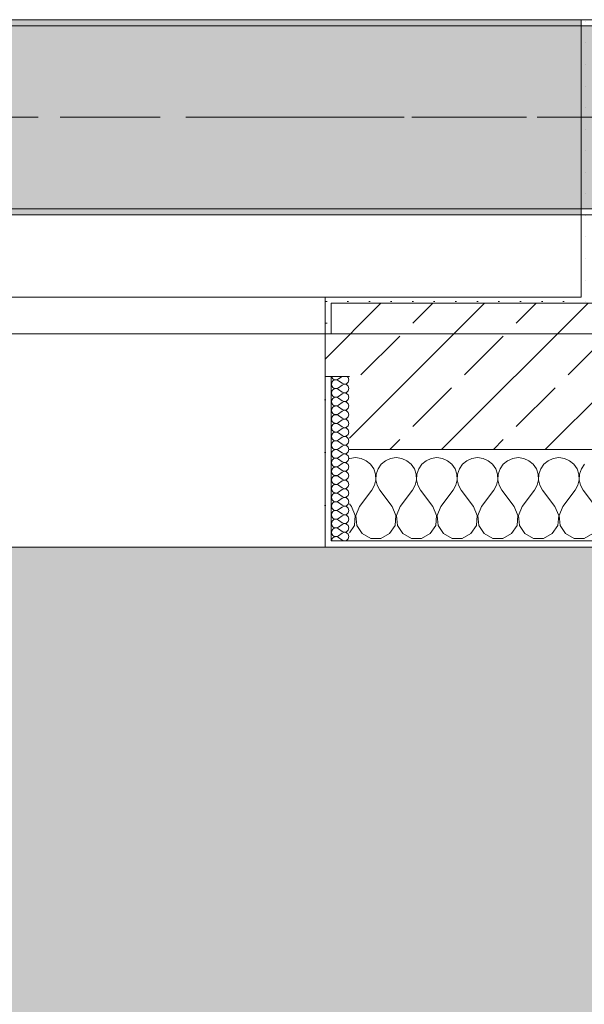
# Model space of a CAD drawing. Header units: metres. Extents: x -3.6 to 84.5, y -11 to 16.8.
# Tile 328 of 389: x 53.45 to 54.375, y -0.905 to 0.71. Entities that reach past the tile are written whole.
import ezdxf

# ---------------------------------------------------------------- set-up
doc = ezdxf.new("R2010")
doc.units = ezdxf.units.M
doc.header["$MEASUREMENT"] = 0
doc.linetypes.add('Achse', pattern=[0.2, 0.1, -0.05, 0, -0.05])
doc.linetypes.add('Strichlinie doppelt', pattern=[0.546806, 0.264583, -0.105833, 0.070556, -0.105833])
for name, color, linetype in [('302 - Elemente.Schraffur', 7, 'Continuous'), ('451 - Universal.Achsen Raster', 7, 'Continuous'), ('604 - Struktur.Wand Aussen', 7, 'Continuous'), ('607 - Struktur.Stütze', 7, 'Continuous'), ('608 - Struktur.Träger', 7, 'Continuous'), ('Neubau_653 - Abdeckung.TB Verkofferung', 7, 'Continuous')]:
    doc.layers.add(name, color=color, linetype=linetype)
pattern_1 = [(45, (0, 0), (-0.01767767, 0.01767767), [0, -0.025])]
pattern_2 = [(0, (0, 0), (0, 0.08660254), [0, -0.05]), (0, (0.025, 0.0433), (0, 0.08660254), [0, -0.05])]
pattern_3 = [(45, (0, 0), (-0.08485281, 0.08485281), []), (45, (-0.04243, 0.04243), (-0.08485281, 0.08485281), [0.09, -0.03])]

# ---------------------------------------------------------------- blocks, each defined once
blk = doc.blocks.new('*X102')
at = {"layer": '604 - Struktur.Wand Aussen', "color": 7, "linetype": 'Continuous', "lineweight": 5}
for p, q in [((53.9909, -0.0096), (53.99, -0.01)), ((54, -0.0083), (53.9909, -0.0096)), ((54.0091, -0.0096), (54, -0.0083)), ((54.0175, -0.0133), (54.0091, -0.0096)), ((54.0246, -0.0192), (54.0175, -0.0133)), ((54.0491, -0.0133), (54.0421, -0.0192)), ((54.0576, -0.0096), (54.0491, -0.0133)), ((54.0667, -0.0083), (54.0576, -0.0096)), ((54.0758, -0.0096), (54.0667, -0.0083)), ((54.0842, -0.0133), (54.0758, -0.0096)), ((54.0913, -0.0192), (54.0842, -0.0133)), ((54.1158, -0.0133), (54.1087, -0.0192)), ((54.1242, -0.0096), (54.1158, -0.0133)), ((54.1333, -0.0083), (54.1242, -0.0096)), ((54.1424, -0.0096), (54.1333, -0.0083)), ((54.1509, -0.0133), (54.1424, -0.0096)), ((54.1579, -0.0192), (54.1509, -0.0133)), ((54.1825, -0.0133), (54.1754, -0.0192)), ((54.1909, -0.0096), (54.1825, -0.0133)), ((54.2, -0.0083), (54.1909, -0.0096)), ((54.2091, -0.0096), (54.2, -0.0083)), ((54.2175, -0.0133), (54.2091, -0.0096)), ((54.2246, -0.0192), (54.2175, -0.0133)), ((54.2491, -0.0133), (54.2421, -0.0192)), ((54.2576, -0.0096), (54.2491, -0.0133)), ((54.2667, -0.0083), (54.2576, -0.0096)), ((54.2758, -0.0096), (54.2667, -0.0083)), ((54.2842, -0.0133), (54.2758, -0.0096)), ((54.2913, -0.0192), (54.2842, -0.0133)), ((54.3158, -0.0133), (54.3087, -0.0192)), ((54.3242, -0.0096), (54.3158, -0.0133)), ((54.3333, -0.0083), (54.3242, -0.0096)), ((54.3424, -0.0096), (54.3333, -0.0083)), ((54.3509, -0.0133), (54.3424, -0.0096)), ((54.3579, -0.0192), (54.3509, -0.0133)), ((54.0298, -0.0268), (54.0246, -0.0192)), ((54.0328, -0.0355), (54.0298, -0.0268)), ((54.0369, -0.0268), (54.0339, -0.0355)), ((54.0421, -0.0192), (54.0369, -0.0268)), ((54.0965, -0.0268), (54.0913, -0.0192)), ((54.0994, -0.0355), (54.0965, -0.0268)), ((54.1035, -0.0268), (54.1006, -0.0355)), ((54.1087, -0.0192), (54.1035, -0.0268)), ((54.1631, -0.0268), (54.1579, -0.0192)), ((54.1661, -0.0355), (54.1631, -0.0268)), ((54.1702, -0.0268), (54.1672, -0.0355)), ((54.1754, -0.0192), (54.1702, -0.0268)), ((54.2298, -0.0268), (54.2246, -0.0192)), ((54.2328, -0.0355), (54.2298, -0.0268)), ((54.2369, -0.0268), (54.2339, -0.0355)), ((54.2421, -0.0192), (54.2369, -0.0268)), ((54.2965, -0.0268), (54.2913, -0.0192)), ((54.2994, -0.0355), (54.2965, -0.0268)), ((54.3035, -0.0268), (54.3006, -0.0355)), ((54.3087, -0.0192), (54.3035, -0.0268)), ((54.3631, -0.0268), (54.3579, -0.0192)), ((54.3661, -0.0355), (54.3631, -0.0268)), ((54.3702, -0.0268), (54.3672, -0.0355)), ((54.3754, -0.0192), (54.3702, -0.0268)), ((54.0311, -0.0536), (54.0332, -0.0447)), ((54.0332, -0.0447), (54.0328, -0.0355)), ((54.0339, -0.0355), (54.0335, -0.0447)), ((54.0335, -0.0447), (54.0355, -0.0536)), ((54.0978, -0.0536), (54.0999, -0.0447)), ((54.0999, -0.0447), (54.0994, -0.0355)), ((54.1006, -0.0355), (54.1001, -0.0447)), ((54.1001, -0.0447), (54.1022, -0.0536)), ((54.1645, -0.0536), (54.1665, -0.0447)), ((54.1665, -0.0447), (54.1661, -0.0355)), ((54.1672, -0.0355), (54.1668, -0.0447)), ((54.1668, -0.0447), (54.1689, -0.0536)), ((54.2311, -0.0536), (54.2332, -0.0447)), ((54.2332, -0.0447), (54.2328, -0.0355)), ((54.2339, -0.0355), (54.2335, -0.0447)), ((54.2335, -0.0447), (54.2355, -0.0536)), ((54.2978, -0.0536), (54.2999, -0.0447)), ((54.2999, -0.0447), (54.2994, -0.0355)), ((54.3006, -0.0355), (54.3001, -0.0447)), ((54.3001, -0.0447), (54.3022, -0.0536)), ((54.3645, -0.0536), (54.3665, -0.0447)), ((54.3665, -0.0447), (54.3661, -0.0355)), ((54.3672, -0.0355), (54.3668, -0.0447)), ((54.3668, -0.0447), (54.3689, -0.0536)), ((54.0067, -0.0883), (54.0267, -0.0617)), ((54.0267, -0.0617), (54.0311, -0.0536)), ((54.0355, -0.0536), (54.04, -0.0617)), ((54.06, -0.0883), (54.04, -0.0617)), ((54.0733, -0.0883), (54.0933, -0.0617)), ((54.0933, -0.0617), (54.0978, -0.0536)), ((54.1022, -0.0536), (54.1067, -0.0617)), ((54.1267, -0.0883), (54.1067, -0.0617)), ((54.14, -0.0883), (54.16, -0.0617)), ((54.16, -0.0617), (54.1645, -0.0536)), ((54.1689, -0.0536), (54.1733, -0.0617)), ((54.1933, -0.0883), (54.1733, -0.0617)), ((54.2067, -0.0883), (54.2267, -0.0617)), ((54.2267, -0.0617), (54.2311, -0.0536)), ((54.2355, -0.0536), (54.24, -0.0617)), ((54.26, -0.0883), (54.24, -0.0617)), ((54.2733, -0.0883), (54.2933, -0.0617)), ((54.2933, -0.0617), (54.2978, -0.0536)), ((54.3022, -0.0536), (54.3067, -0.0617)), ((54.3267, -0.0883), (54.3067, -0.0617)), ((54.34, -0.0883), (54.36, -0.0617)), ((54.36, -0.0617), (54.3645, -0.0536)), ((54.3689, -0.0536), (54.3733, -0.0617)), ((54.3933, -0.0883), (54.3733, -0.0617)), ((53.9933, -0.0883), (53.99, -0.0839)), ((53.9996, -0.1033), (53.9933, -0.0883)), ((54.0067, -0.0883), (54.0004, -0.1033)), ((54.0663, -0.1033), (54.06, -0.0883)), ((54.0733, -0.0883), (54.067, -0.1033)), ((54.133, -0.1033), (54.1267, -0.0883)), ((54.14, -0.0883), (54.1337, -0.1033)), ((54.1996, -0.1033), (54.1933, -0.0883)), ((54.2067, -0.0883), (54.2004, -0.1033)), ((54.2663, -0.1033), (54.26, -0.0883)), ((54.2733, -0.0883), (54.267, -0.1033)), ((54.333, -0.1033), (54.3267, -0.0883)), ((54.34, -0.0883), (54.3337, -0.1033)), ((53.9981, -0.1195), (53.9996, -0.1033)), ((54.0004, -0.1033), (54.0019, -0.1195)), ((54.0648, -0.1195), (54.0663, -0.1033)), ((54.067, -0.1033), (54.0686, -0.1195)), ((54.1314, -0.1195), (54.133, -0.1033)), ((54.1337, -0.1033), (54.1352, -0.1195)), ((54.1981, -0.1195), (54.1996, -0.1033)), ((54.2004, -0.1033), (54.2019, -0.1195)), ((54.2648, -0.1195), (54.2663, -0.1033)), ((54.267, -0.1033), (54.2686, -0.1195)), ((54.3314, -0.1195), (54.333, -0.1033)), ((54.3337, -0.1033), (54.3352, -0.1195)), ((53.99, -0.1316), (53.9981, -0.1195)), ((54.0019, -0.1195), (54.0109, -0.133)), ((54.0558, -0.133), (54.0648, -0.1195)), ((54.0686, -0.1195), (54.0776, -0.133)), ((54.1224, -0.133), (54.1314, -0.1195)), ((54.1352, -0.1195), (54.1442, -0.133)), ((54.1891, -0.133), (54.1981, -0.1195)), ((54.2019, -0.1195), (54.2109, -0.133)), ((54.2558, -0.133), (54.2648, -0.1195)), ((54.2686, -0.1195), (54.2776, -0.133)), ((54.3224, -0.133), (54.3314, -0.1195)), ((54.3352, -0.1195), (54.3442, -0.133)), ((54.0109, -0.133), (54.0252, -0.1407)), ((54.0252, -0.1407), (54.0415, -0.1407)), ((54.0415, -0.1407), (54.0558, -0.133)), ((54.0776, -0.133), (54.0919, -0.1407)), ((54.0919, -0.1407), (54.1081, -0.1407)), ((54.1081, -0.1407), (54.1224, -0.133)), ((54.1442, -0.133), (54.1585, -0.1407)), ((54.1585, -0.1407), (54.1748, -0.1407)), ((54.1748, -0.1407), (54.1891, -0.133)), ((54.2109, -0.133), (54.2252, -0.1407)), ((54.2252, -0.1407), (54.2415, -0.1407)), ((54.2415, -0.1407), (54.2558, -0.133)), ((54.2776, -0.133), (54.2919, -0.1407)), ((54.2919, -0.1407), (54.3081, -0.1407)), ((54.3081, -0.1407), (54.3224, -0.133)), ((54.3442, -0.133), (54.3585, -0.1407)), ((54.3585, -0.1407), (54.3748, -0.1407)), ((54.3748, -0.1407), (54.3891, -0.133))]:
    blk.add_line(p, q, dxfattribs=at)
blk = doc.blocks.new('*X135')
at = {"layer": '604 - Struktur.Wand Aussen', "color": 7, "linetype": 'Continuous', "lineweight": 5}
for p, q in [((53.961, 0.1141), (53.9607, 0.1121)), ((53.9609, 0.125), (53.961, 0.1245)), ((53.961, 0.1245), (53.9618, 0.1227)), ((53.9618, 0.1159), (53.961, 0.1141)), ((53.9618, 0.1227), (53.963, 0.1212)), ((53.963, 0.1174), (53.9618, 0.1159)), ((53.963, 0.1212), (53.9647, 0.12)), ((53.9647, 0.1185), (53.963, 0.1174)), ((53.9647, 0.12), (53.9665, 0.1194)), ((53.9665, 0.1192), (53.9647, 0.1185)), ((53.9665, 0.1194), (53.9685, 0.1193)), ((53.9685, 0.1193), (53.9665, 0.1192)), ((53.9685, 0.1193), (53.9704, 0.1198)), ((53.9704, 0.1188), (53.9685, 0.1193)), ((53.9704, 0.1198), (53.9721, 0.1207)), ((53.9721, 0.1179), (53.9704, 0.1188)), ((53.9779, 0.125), (53.9721, 0.1207)), ((53.9779, 0.1136), (53.9721, 0.1179)), ((53.9779, 0.1136), (53.9815, 0.1122)), ((53.9853, 0.1129), (53.9882, 0.1155)), ((53.9882, 0.123), (53.9861, 0.125)), ((53.9893, 0.1193), (53.9882, 0.123)), ((53.9882, 0.1155), (53.9893, 0.1193)), ((53.9607, 0.1121), (53.961, 0.1102)), ((53.961, 0.0998), (53.9607, 0.0979)), ((53.9607, 0.0979), (53.961, 0.0959)), ((53.961, 0.1102), (53.9618, 0.1084)), ((53.9618, 0.1016), (53.961, 0.0998)), ((53.9618, 0.1084), (53.963, 0.1069)), ((53.963, 0.1031), (53.9618, 0.1016)), ((53.963, 0.1069), (53.9647, 0.1058)), ((53.9647, 0.1042), (53.963, 0.1031)), ((53.9647, 0.1058), (53.9665, 0.1051)), ((53.9665, 0.1049), (53.9647, 0.1042)), ((53.9665, 0.1051), (53.9685, 0.105)), ((53.9685, 0.105), (53.9665, 0.1049)), ((53.9685, 0.105), (53.9704, 0.1055)), ((53.9704, 0.1045), (53.9685, 0.105)), ((53.9704, 0.1055), (53.9721, 0.1064)), ((53.9721, 0.1036), (53.9704, 0.1045)), ((53.9779, 0.1107), (53.9721, 0.1064)), ((53.9779, 0.0993), (53.9721, 0.1036)), ((53.9815, 0.1121), (53.9779, 0.1107)), ((53.9779, 0.0993), (53.9815, 0.0979)), ((53.9815, 0.0978), (53.9779, 0.0964)), ((53.9815, 0.1122), (53.9853, 0.1129)), ((53.9853, 0.1114), (53.9815, 0.1121)), ((53.9815, 0.0979), (53.9853, 0.0986)), ((53.9853, 0.0971), (53.9815, 0.0978)), ((53.9882, 0.1088), (53.9853, 0.1114)), ((53.9853, 0.0986), (53.9882, 0.1012)), ((53.9882, 0.0945), (53.9853, 0.0971)), ((53.9893, 0.105), (53.9882, 0.1088)), ((53.9882, 0.1012), (53.9893, 0.105)), ((53.961, 0.0855), (53.9607, 0.0836)), ((53.9607, 0.0836), (53.961, 0.0816)), ((53.961, 0.0959), (53.9618, 0.0941)), ((53.9618, 0.0873), (53.961, 0.0855)), ((53.961, 0.0816), (53.9618, 0.0798)), ((53.9618, 0.0941), (53.963, 0.0926)), ((53.963, 0.0888), (53.9618, 0.0873)), ((53.963, 0.0926), (53.9647, 0.0915)), ((53.9647, 0.09), (53.963, 0.0888)), ((53.9647, 0.0915), (53.9665, 0.0908)), ((53.9665, 0.0906), (53.9647, 0.09)), ((53.9665, 0.0908), (53.9685, 0.0907)), ((53.9685, 0.0907), (53.9665, 0.0906)), ((53.9685, 0.0907), (53.9704, 0.0912)), ((53.9704, 0.0902), (53.9685, 0.0907)), ((53.9704, 0.0912), (53.9721, 0.0921)), ((53.9721, 0.0893), (53.9704, 0.0902)), ((53.9779, 0.0964), (53.9721, 0.0921)), ((53.9779, 0.085), (53.9721, 0.0893)), ((53.9779, 0.0821), (53.9721, 0.0779)), ((53.9779, 0.085), (53.9815, 0.0836)), ((53.9815, 0.0835), (53.9779, 0.0821)), ((53.9815, 0.0836), (53.9853, 0.0843)), ((53.9853, 0.0828), (53.9815, 0.0835)), ((53.9853, 0.0843), (53.9882, 0.087)), ((53.9882, 0.0802), (53.9853, 0.0828)), ((53.9893, 0.0907), (53.9882, 0.0945)), ((53.9882, 0.087), (53.9893, 0.0907)), ((53.961, 0.0712), (53.9607, 0.0693)), ((53.9607, 0.0693), (53.961, 0.0673)), ((53.9618, 0.073), (53.961, 0.0712)), ((53.961, 0.0673), (53.9618, 0.0655)), ((53.9618, 0.0798), (53.963, 0.0783)), ((53.963, 0.0746), (53.9618, 0.073)), ((53.9618, 0.0655), (53.963, 0.064)), ((53.963, 0.0783), (53.9647, 0.0772)), ((53.9647, 0.0757), (53.963, 0.0746)), ((53.9647, 0.0772), (53.9665, 0.0766)), ((53.9665, 0.0763), (53.9647, 0.0757)), ((53.9665, 0.0766), (53.9685, 0.0765)), ((53.9685, 0.0764), (53.9665, 0.0763)), ((53.9685, 0.0765), (53.9704, 0.0769)), ((53.9704, 0.076), (53.9685, 0.0764)), ((53.9704, 0.0769), (53.9721, 0.0779)), ((53.9721, 0.075), (53.9704, 0.076)), ((53.9779, 0.0707), (53.9721, 0.075)), ((53.9779, 0.0679), (53.9721, 0.0636)), ((53.9779, 0.0707), (53.9815, 0.0693)), ((53.9815, 0.0693), (53.9779, 0.0679)), ((53.9815, 0.0693), (53.9853, 0.07)), ((53.9853, 0.0685), (53.9815, 0.0693)), ((53.9853, 0.07), (53.9882, 0.0727)), ((53.9882, 0.0659), (53.9853, 0.0685)), ((53.9893, 0.0764), (53.9882, 0.0802)), ((53.9882, 0.0727), (53.9893, 0.0764)), ((53.9893, 0.0621), (53.9882, 0.0659)), ((53.961, 0.057), (53.9607, 0.055)), ((53.9607, 0.055), (53.961, 0.053)), ((53.9618, 0.0588), (53.961, 0.057)), ((53.961, 0.053), (53.9618, 0.0512)), ((53.963, 0.0603), (53.9618, 0.0588)), ((53.9618, 0.0512), (53.963, 0.0497)), ((53.963, 0.064), (53.9647, 0.0629)), ((53.9647, 0.0614), (53.963, 0.0603)), ((53.963, 0.0497), (53.9647, 0.0486)), ((53.9647, 0.0629), (53.9665, 0.0623)), ((53.9665, 0.062), (53.9647, 0.0614)), ((53.9647, 0.0486), (53.9665, 0.048)), ((53.9665, 0.0623), (53.9685, 0.0622)), ((53.9685, 0.0621), (53.9665, 0.062)), ((53.9685, 0.0622), (53.9704, 0.0626)), ((53.9704, 0.0617), (53.9685, 0.0621)), ((53.9704, 0.0626), (53.9721, 0.0636)), ((53.9721, 0.0607), (53.9704, 0.0617)), ((53.9704, 0.0483), (53.9721, 0.0493)), ((53.9779, 0.0564), (53.9721, 0.0607)), ((53.9779, 0.0536), (53.9721, 0.0493)), ((53.9779, 0.0564), (53.9815, 0.055)), ((53.9815, 0.055), (53.9779, 0.0536)), ((53.9815, 0.055), (53.9853, 0.0558)), ((53.9853, 0.0542), (53.9815, 0.055)), ((53.9853, 0.0558), (53.9882, 0.0584)), ((53.9882, 0.0516), (53.9853, 0.0542)), ((53.9882, 0.0584), (53.9893, 0.0621)), ((53.9893, 0.0479), (53.9882, 0.0516)), ((53.961, 0.0427), (53.9607, 0.0407)), ((53.9607, 0.0407), (53.961, 0.0388)), ((53.9618, 0.0445), (53.961, 0.0427)), ((53.961, 0.0388), (53.9618, 0.037)), ((53.963, 0.046), (53.9618, 0.0445)), ((53.9618, 0.037), (53.963, 0.0354)), ((53.9647, 0.0471), (53.963, 0.046)), ((53.963, 0.0354), (53.9647, 0.0343)), ((53.9647, 0.0328), (53.963, 0.0317)), ((53.9665, 0.0477), (53.9647, 0.0471)), ((53.9647, 0.0343), (53.9665, 0.0337)), ((53.9665, 0.0334), (53.9647, 0.0328)), ((53.9665, 0.048), (53.9685, 0.0479)), ((53.9685, 0.0478), (53.9665, 0.0477)), ((53.9665, 0.0337), (53.9685, 0.0336)), ((53.9685, 0.0335), (53.9665, 0.0334)), ((53.9685, 0.0479), (53.9704, 0.0483)), ((53.9704, 0.0474), (53.9685, 0.0478)), ((53.9685, 0.0336), (53.9704, 0.034)), ((53.9704, 0.0331), (53.9685, 0.0335)), ((53.9721, 0.0464), (53.9704, 0.0474)), ((53.9704, 0.034), (53.9721, 0.035)), ((53.9721, 0.0321), (53.9704, 0.0331)), ((53.9779, 0.0421), (53.9721, 0.0464)), ((53.9779, 0.0393), (53.9721, 0.035)), ((53.9779, 0.0421), (53.9815, 0.0407)), ((53.9815, 0.0407), (53.9779, 0.0393)), ((53.9815, 0.0407), (53.9853, 0.0415)), ((53.9853, 0.04), (53.9815, 0.0407)), ((53.9853, 0.0415), (53.9882, 0.0441)), ((53.9882, 0.0373), (53.9853, 0.04)), ((53.9882, 0.0441), (53.9893, 0.0479)), ((53.9893, 0.0336), (53.9882, 0.0373)), ((53.9882, 0.0298), (53.9893, 0.0336)), ((53.961, 0.0284), (53.9607, 0.0264)), ((53.9607, 0.0264), (53.961, 0.0245)), ((53.9618, 0.0302), (53.961, 0.0284)), ((53.961, 0.0245), (53.9618, 0.0227)), ((53.963, 0.0317), (53.9618, 0.0302)), ((53.9618, 0.0227), (53.963, 0.0212)), ((53.963, 0.0174), (53.9618, 0.0159)), ((53.963, 0.0212), (53.9647, 0.02)), ((53.9647, 0.0185), (53.963, 0.0174)), ((53.9647, 0.02), (53.9665, 0.0194)), ((53.9665, 0.0192), (53.9647, 0.0185)), ((53.9665, 0.0194), (53.9685, 0.0193)), ((53.9685, 0.0193), (53.9665, 0.0192)), ((53.9685, 0.0193), (53.9704, 0.0198)), ((53.9704, 0.0188), (53.9685, 0.0193)), ((53.9704, 0.0198), (53.9721, 0.0207)), ((53.9721, 0.0179), (53.9704, 0.0188)), ((53.9779, 0.0279), (53.9721, 0.0321)), ((53.9779, 0.025), (53.9721, 0.0207)), ((53.9779, 0.0136), (53.9721, 0.0179)), ((53.9779, 0.0279), (53.9815, 0.0265)), ((53.9815, 0.0264), (53.9779, 0.025)), ((53.9815, 0.0265), (53.9853, 0.0272)), ((53.9853, 0.0257), (53.9815, 0.0264)), ((53.9853, 0.0272), (53.9882, 0.0298)), ((53.9882, 0.023), (53.9853, 0.0257)), ((53.9893, 0.0193), (53.9882, 0.023)), ((53.9882, 0.0155), (53.9893, 0.0193)), ((53.961, 0.0141), (53.9607, 0.0121)), ((53.9607, 0.0121), (53.961, 0.0102)), ((53.9618, 0.0159), (53.961, 0.0141)), ((53.961, 0.0102), (53.9618, 0.0084)), ((53.9618, 0.0016), (53.961, -0.0002)), ((53.9618, 0.0084), (53.963, 0.0069)), ((53.963, 0.0031), (53.9618, 0.0016)), ((53.963, 0.0069), (53.9647, 0.0058)), ((53.9647, 0.0042), (53.963, 0.0031)), ((53.9647, 0.0058), (53.9665, 0.0051)), ((53.9665, 0.0049), (53.9647, 0.0042)), ((53.9665, 0.0051), (53.9685, 0.005)), ((53.9685, 0.005), (53.9665, 0.0049)), ((53.9685, 0.005), (53.9704, 0.0055)), ((53.9704, 0.0045), (53.9685, 0.005)), ((53.9704, 0.0055), (53.9721, 0.0064)), ((53.9721, 0.0036), (53.9704, 0.0045)), ((53.9779, 0.0107), (53.9721, 0.0064)), ((53.9779, -0.0007), (53.9721, 0.0036)), ((53.9779, 0.0136), (53.9815, 0.0122)), ((53.9815, 0.0121), (53.9779, 0.0107)), ((53.9815, 0.0122), (53.9853, 0.0129)), ((53.9853, 0.0114), (53.9815, 0.0121)), ((53.9853, 0.0129), (53.9882, 0.0155)), ((53.9882, 0.0088), (53.9853, 0.0114)), ((53.9853, -0.0014), (53.9882, 0.0012)), ((53.9893, 0.005), (53.9882, 0.0088)), ((53.9882, 0.0012), (53.9893, 0.005)), ((53.961, -0.0002), (53.9607, -0.0021)), ((53.9607, -0.0021), (53.961, -0.0041)), ((53.961, -0.0145), (53.9607, -0.0164)), ((53.961, -0.0041), (53.9618, -0.0059)), ((53.9618, -0.0127), (53.961, -0.0145)), ((53.9618, -0.0059), (53.963, -0.0074)), ((53.963, -0.0112), (53.9618, -0.0127)), ((53.963, -0.0074), (53.9647, -0.0085)), ((53.9647, -0.01), (53.963, -0.0112)), ((53.9647, -0.0085), (53.9665, -0.0092)), ((53.9665, -0.0094), (53.9647, -0.01)), ((53.9665, -0.0092), (53.9685, -0.0093)), ((53.9685, -0.0093), (53.9665, -0.0094)), ((53.9685, -0.0093), (53.9704, -0.0088)), ((53.9704, -0.0098), (53.9685, -0.0093)), ((53.9704, -0.0088), (53.9721, -0.0079)), ((53.9721, -0.0107), (53.9704, -0.0098)), ((53.9779, -0.0036), (53.9721, -0.0079)), ((53.9779, -0.015), (53.9721, -0.0107)), ((53.9779, -0.0007), (53.9815, -0.0021)), ((53.9815, -0.0022), (53.9779, -0.0036)), ((53.9779, -0.015), (53.9815, -0.0164)), ((53.9815, -0.0021), (53.9853, -0.0014)), ((53.9853, -0.0029), (53.9815, -0.0022)), ((53.9815, -0.0164), (53.9853, -0.0157)), ((53.9882, -0.0055), (53.9853, -0.0029)), ((53.9853, -0.0157), (53.9882, -0.013)), ((53.9893, -0.0093), (53.9882, -0.0055)), ((53.9882, -0.013), (53.9893, -0.0093)), ((53.9607, -0.0164), (53.961, -0.0184)), ((53.961, -0.0288), (53.9607, -0.0307)), ((53.9607, -0.0307), (53.961, -0.0327)), ((53.961, -0.0184), (53.9618, -0.0202)), ((53.9618, -0.027), (53.961, -0.0288)), ((53.9618, -0.0202), (53.963, -0.0217)), ((53.963, -0.0254), (53.9618, -0.027)), ((53.963, -0.0217), (53.9647, -0.0228)), ((53.9647, -0.0243), (53.963, -0.0254)), ((53.9647, -0.0228), (53.9665, -0.0234)), ((53.9665, -0.0237), (53.9647, -0.0243)), ((53.9665, -0.0234), (53.9685, -0.0235)), ((53.9685, -0.0236), (53.9665, -0.0237)), ((53.9685, -0.0235), (53.9704, -0.0231)), ((53.9704, -0.024), (53.9685, -0.0236)), ((53.9704, -0.0231), (53.9721, -0.0221)), ((53.9721, -0.025), (53.9704, -0.024)), ((53.9779, -0.0179), (53.9721, -0.0221)), ((53.9779, -0.0293), (53.9721, -0.025)), ((53.9779, -0.0321), (53.9721, -0.0364)), ((53.9815, -0.0165), (53.9779, -0.0179)), ((53.9779, -0.0293), (53.9815, -0.0307)), ((53.9815, -0.0307), (53.9779, -0.0321)), ((53.9853, -0.0172), (53.9815, -0.0165)), ((53.9815, -0.0307), (53.9853, -0.03)), ((53.9853, -0.0315), (53.9815, -0.0307)), ((53.9882, -0.0198), (53.9853, -0.0172)), ((53.9853, -0.03), (53.9882, -0.0273)), ((53.9882, -0.0341), (53.9853, -0.0315)), ((53.9893, -0.0236), (53.9882, -0.0198)), ((53.9882, -0.0273), (53.9893, -0.0236)), ((53.961, -0.043), (53.9607, -0.045)), ((53.9607, -0.045), (53.961, -0.047)), ((53.961, -0.0327), (53.9618, -0.0345)), ((53.9618, -0.0412), (53.961, -0.043)), ((53.961, -0.047), (53.9618, -0.0488)), ((53.9618, -0.0345), (53.963, -0.036)), ((53.963, -0.0397), (53.9618, -0.0412)), ((53.963, -0.036), (53.9647, -0.0371)), ((53.9647, -0.0386), (53.963, -0.0397)), ((53.9647, -0.0371), (53.9665, -0.0377)), ((53.9665, -0.038), (53.9647, -0.0386)), ((53.9665, -0.0377), (53.9685, -0.0378)), ((53.9685, -0.0379), (53.9665, -0.038)), ((53.9685, -0.0378), (53.9704, -0.0374)), ((53.9704, -0.0383), (53.9685, -0.0379)), ((53.9704, -0.0374), (53.9721, -0.0364)), ((53.9721, -0.0393), (53.9704, -0.0383)), ((53.9779, -0.0436), (53.9721, -0.0393)), ((53.9779, -0.0464), (53.9721, -0.0507)), ((53.9779, -0.0436), (53.9815, -0.045)), ((53.9815, -0.045), (53.9779, -0.0464)), ((53.9815, -0.045), (53.9853, -0.0442)), ((53.9853, -0.0458), (53.9815, -0.045)), ((53.9853, -0.0442), (53.9882, -0.0416)), ((53.9882, -0.0484), (53.9853, -0.0458)), ((53.9893, -0.0379), (53.9882, -0.0341)), ((53.9882, -0.0416), (53.9893, -0.0379)), ((53.9893, -0.0521), (53.9882, -0.0484)), ((53.961, -0.0573), (53.9607, -0.0593)), ((53.9607, -0.0593), (53.961, -0.0612)), ((53.9618, -0.0555), (53.961, -0.0573)), ((53.961, -0.0612), (53.9618, -0.063)), ((53.9618, -0.0488), (53.963, -0.0503)), ((53.963, -0.054), (53.9618, -0.0555)), ((53.9618, -0.063), (53.963, -0.0646)), ((53.963, -0.0503), (53.9647, -0.0514)), ((53.9647, -0.0529), (53.963, -0.054)), ((53.963, -0.0646), (53.9647, -0.0657)), ((53.9647, -0.0514), (53.9665, -0.052)), ((53.9665, -0.0523), (53.9647, -0.0529)), ((53.9665, -0.052), (53.9685, -0.0521)), ((53.9685, -0.0522), (53.9665, -0.0523)), ((53.9685, -0.0521), (53.9704, -0.0517)), ((53.9704, -0.0526), (53.9685, -0.0522)), ((53.9704, -0.0517), (53.9721, -0.0507)), ((53.9721, -0.0536), (53.9704, -0.0526)), ((53.9779, -0.0579), (53.9721, -0.0536)), ((53.9779, -0.0607), (53.9721, -0.065)), ((53.9779, -0.0579), (53.9815, -0.0593)), ((53.9815, -0.0593), (53.9779, -0.0607)), ((53.9815, -0.0593), (53.9853, -0.0585)), ((53.9853, -0.06), (53.9815, -0.0593)), ((53.9853, -0.0585), (53.9882, -0.0559)), ((53.9882, -0.0627), (53.9853, -0.06)), ((53.9882, -0.0559), (53.9893, -0.0521)), ((53.9893, -0.0664), (53.9882, -0.0627)), ((53.961, -0.0716), (53.9607, -0.0736)), ((53.9607, -0.0736), (53.961, -0.0755)), ((53.9618, -0.0698), (53.961, -0.0716)), ((53.961, -0.0755), (53.9618, -0.0773)), ((53.963, -0.0683), (53.9618, -0.0698)), ((53.9618, -0.0773), (53.963, -0.0788)), ((53.9647, -0.0672), (53.963, -0.0683)), ((53.963, -0.0788), (53.9647, -0.08)), ((53.9647, -0.0657), (53.9665, -0.0663)), ((53.9665, -0.0666), (53.9647, -0.0672)), ((53.9647, -0.08), (53.9665, -0.0806)), ((53.9665, -0.0663), (53.9685, -0.0664)), ((53.9685, -0.0665), (53.9665, -0.0666)), ((53.9665, -0.0806), (53.9685, -0.0807)), ((53.9685, -0.0807), (53.9665, -0.0808)), ((53.9685, -0.0664), (53.9704, -0.066)), ((53.9704, -0.0669), (53.9685, -0.0665)), ((53.9685, -0.0807), (53.9704, -0.0802)), ((53.9704, -0.0812), (53.9685, -0.0807)), ((53.9704, -0.066), (53.9721, -0.065)), ((53.9721, -0.0679), (53.9704, -0.0669)), ((53.9704, -0.0802), (53.9721, -0.0793)), ((53.9779, -0.0721), (53.9721, -0.0679)), ((53.9779, -0.075), (53.9721, -0.0793)), ((53.9779, -0.0721), (53.9815, -0.0735)), ((53.9815, -0.0736), (53.9779, -0.075)), ((53.9815, -0.0735), (53.9853, -0.0728)), ((53.9853, -0.0743), (53.9815, -0.0736)), ((53.9853, -0.0728), (53.9882, -0.0702)), ((53.9882, -0.077), (53.9853, -0.0743)), ((53.9882, -0.0702), (53.9893, -0.0664)), ((53.9893, -0.0807), (53.9882, -0.077)), ((53.9882, -0.0845), (53.9893, -0.0807)), ((53.961, -0.0859), (53.9607, -0.0879)), ((53.9607, -0.0879), (53.961, -0.0898)), ((53.9618, -0.0841), (53.961, -0.0859)), ((53.961, -0.0898), (53.9618, -0.0916)), ((53.963, -0.0826), (53.9618, -0.0841)), ((53.9618, -0.0916), (53.963, -0.0931)), ((53.963, -0.0969), (53.9618, -0.0984)), ((53.9647, -0.0815), (53.963, -0.0826)), ((53.963, -0.0931), (53.9647, -0.0942)), ((53.9647, -0.0958), (53.963, -0.0969)), ((53.9665, -0.0808), (53.9647, -0.0815)), ((53.9647, -0.0942), (53.9665, -0.0949)), ((53.9665, -0.0951), (53.9647, -0.0958)), ((53.9665, -0.0949), (53.9685, -0.095)), ((53.9685, -0.095), (53.9665, -0.0951)), ((53.9685, -0.095), (53.9704, -0.0945)), ((53.9704, -0.0955), (53.9685, -0.095)), ((53.9721, -0.0821), (53.9704, -0.0812)), ((53.9704, -0.0945), (53.9721, -0.0936)), ((53.9721, -0.0964), (53.9704, -0.0955)), ((53.9779, -0.0864), (53.9721, -0.0821)), ((53.9779, -0.0893), (53.9721, -0.0936)), ((53.9779, -0.1007), (53.9721, -0.0964)), ((53.9779, -0.0864), (53.9815, -0.0878)), ((53.9815, -0.0879), (53.9779, -0.0893)), ((53.9815, -0.0878), (53.9853, -0.0871)), ((53.9853, -0.0886), (53.9815, -0.0879)), ((53.9853, -0.0871), (53.9882, -0.0845)), ((53.9882, -0.0912), (53.9853, -0.0886)), ((53.9893, -0.095), (53.9882, -0.0912)), ((53.9882, -0.0988), (53.9893, -0.095)), ((53.961, -0.1002), (53.9607, -0.1021)), ((53.9607, -0.1021), (53.961, -0.1041)), ((53.9618, -0.0984), (53.961, -0.1002)), ((53.961, -0.1041), (53.9618, -0.1059)), ((53.9618, -0.1127), (53.961, -0.1145)), ((53.9618, -0.1059), (53.963, -0.1074)), ((53.963, -0.1112), (53.9618, -0.1127)), ((53.963, -0.1074), (53.9647, -0.1085)), ((53.9647, -0.11), (53.963, -0.1112)), ((53.9647, -0.1085), (53.9665, -0.1092)), ((53.9665, -0.1094), (53.9647, -0.11)), ((53.9665, -0.1092), (53.9685, -0.1093)), ((53.9685, -0.1093), (53.9665, -0.1094)), ((53.9685, -0.1093), (53.9704, -0.1088)), ((53.9704, -0.1098), (53.9685, -0.1093)), ((53.9704, -0.1088), (53.9721, -0.1079)), ((53.9721, -0.1107), (53.9704, -0.1098)), ((53.9779, -0.1036), (53.9721, -0.1079)), ((53.9779, -0.115), (53.9721, -0.1107)), ((53.9779, -0.1007), (53.9815, -0.1021)), ((53.9815, -0.1022), (53.9779, -0.1036)), ((53.9815, -0.1021), (53.9853, -0.1014)), ((53.9853, -0.1029), (53.9815, -0.1022)), ((53.9853, -0.1014), (53.9882, -0.0988)), ((53.9882, -0.1055), (53.9853, -0.1029)), ((53.9853, -0.1157), (53.9882, -0.113)), ((53.9893, -0.1093), (53.9882, -0.1055)), ((53.9882, -0.113), (53.9893, -0.1093)), ((53.961, -0.1145), (53.9607, -0.1164)), ((53.9607, -0.1164), (53.961, -0.1184)), ((53.961, -0.1288), (53.9607, -0.1307)), ((53.961, -0.1184), (53.9618, -0.1202)), ((53.9618, -0.127), (53.961, -0.1288)), ((53.9618, -0.1202), (53.963, -0.1217)), ((53.963, -0.1254), (53.9618, -0.127)), ((53.963, -0.1217), (53.9647, -0.1228)), ((53.9647, -0.1243), (53.963, -0.1254)), ((53.9647, -0.1228), (53.9665, -0.1234)), ((53.9665, -0.1237), (53.9647, -0.1243)), ((53.9665, -0.1234), (53.9685, -0.1235)), ((53.9685, -0.1236), (53.9665, -0.1237)), ((53.9685, -0.1235), (53.9704, -0.1231)), ((53.9704, -0.124), (53.9685, -0.1236)), ((53.9704, -0.1231), (53.9721, -0.1221)), ((53.9721, -0.125), (53.9704, -0.124)), ((53.9779, -0.1179), (53.9721, -0.1221)), ((53.9779, -0.1293), (53.9721, -0.125)), ((53.9779, -0.115), (53.9815, -0.1164)), ((53.9815, -0.1165), (53.9779, -0.1179)), ((53.9815, -0.1164), (53.9853, -0.1157)), ((53.9853, -0.1172), (53.9815, -0.1165)), ((53.9882, -0.1198), (53.9853, -0.1172)), ((53.9853, -0.13), (53.9882, -0.1273)), ((53.9893, -0.1236), (53.9882, -0.1198)), ((53.9882, -0.1273), (53.9893, -0.1236)), ((53.9607, -0.1307), (53.961, -0.1327)), ((53.961, -0.143), (53.9607, -0.145)), ((53.961, -0.1327), (53.9618, -0.1345)), ((53.9618, -0.1412), (53.961, -0.143)), ((53.9618, -0.1345), (53.963, -0.136)), ((53.963, -0.1397), (53.9618, -0.1412)), ((53.963, -0.136), (53.9647, -0.1371)), ((53.9647, -0.1386), (53.963, -0.1397)), ((53.9647, -0.1371), (53.9665, -0.1377)), ((53.9665, -0.138), (53.9647, -0.1386)), ((53.9665, -0.1377), (53.9685, -0.1378)), ((53.9685, -0.1379), (53.9665, -0.138)), ((53.9685, -0.1378), (53.9704, -0.1374)), ((53.9704, -0.1383), (53.9685, -0.1379)), ((53.9704, -0.1374), (53.9721, -0.1364)), ((53.9721, -0.1393), (53.9704, -0.1383)), ((53.9779, -0.1321), (53.9721, -0.1364)), ((53.9779, -0.1436), (53.9721, -0.1393)), ((53.9779, -0.1293), (53.9815, -0.1307)), ((53.9815, -0.1307), (53.9779, -0.1321)), ((53.9779, -0.1436), (53.9815, -0.145)), ((53.9815, -0.1307), (53.9853, -0.13)), ((53.9853, -0.1315), (53.9815, -0.1307)), ((53.9815, -0.145), (53.9853, -0.1442)), ((53.9882, -0.1341), (53.9853, -0.1315)), ((53.9853, -0.1442), (53.9882, -0.1416)), ((53.9893, -0.1379), (53.9882, -0.1341)), ((53.9882, -0.1416), (53.9893, -0.1379))]:
    blk.add_line(p, q, dxfattribs=at)

msp = doc.modelspace()

# ---------------------------------------------------------------- hatches: boundary and pattern name
at = {"layer": '302 - Elemente.Schraffur', "linetype": 'Continuous', "lineweight": 0, "true_color": 0x191919}
msp.add_hatch(color=250, dxfattribs=at).paths.add_polyline_path([(43.73, -3.31), (55.22, -3.31), (55.22, -0.155), (43.73, -0.155)])
at = {"layer": '604 - Struktur.Wand Aussen', "linetype": 'Continuous', "lineweight": 0, "true_color": 0x000000}
h = msp.add_hatch(dxfattribs=at)
h.set_pattern_fill('Gips_0001', color=18, style=0, pattern_type=2)
h.set_pattern_definition(pattern_1)
h.paths.add_polyline_path([(53.95, 0.195), (53.96, 0.195), (53.96, 0.255), (53.95, 0.255)])
h = msp.add_hatch(dxfattribs=at)
h.set_pattern_fill('Beton__Stahlbeton_0001', color=18, style=0, pattern_type=2)
h.set_pattern_definition(pattern_3)
h.paths.add_polyline_path([(53.95, 0.125), (53.96, 0.125), (53.99, 0.125), (53.99, 0.005), (55.11, 0.005), (55.11, 0.125), (55.14, 0.125), (55.15, 0.125), (55.15, 0.195), (55.14, 0.195), (55.14, 0.245), (53.96, 0.245), (53.96, 0.195), (53.95, 0.195)])
h = msp.add_hatch(dxfattribs=at)
h.set_pattern_fill('Gips_0001', color=18, style=0, pattern_type=2)
h.set_pattern_definition(pattern_1)
h.paths.add_polyline_path([(53.96, 0.245), (54.37, 0.245), (54.37, 0.255), (53.96, 0.255)])
h = msp.add_hatch(dxfattribs=at)
h.set_pattern_fill('Verputz_0001', color=18, style=0, pattern_type=2)
h.set_pattern_definition(pattern_2)
h.paths.add_polyline_path([(53.95, 0.125), (53.95, -0.155), (53.96, -0.155), (53.96, 0.125)])
h = msp.add_hatch(dxfattribs=at)
h.set_pattern_fill('Verputz_0001', color=18, style=0, pattern_type=2)
h.set_pattern_definition(pattern_2)
h.paths.add_polyline_path([(55.14, -0.145), (53.96, -0.145), (53.96, -0.155), (55.14, -0.155)])
at = {"layer": '607 - Struktur.Stütze', "linetype": 'Continuous', "lineweight": 0, "true_color": 0x000000}
h = msp.add_hatch(dxfattribs=at)
h.set_pattern_fill('Gips_0001', color=18, style=0, pattern_type=2)
h.set_pattern_definition(pattern_1)
h.paths.add_polyline_path([(54.37, 0.71), (54.37, 0.255), (54.38, 0.255), (54.38, 0.7), (54.46, 0.7), (54.46, 0.71)])
h = msp.add_hatch(dxfattribs=at)
h.set_pattern_fill('Gips_0001', color=18, style=0, pattern_type=2)
h.set_pattern_definition(pattern_1)
h.paths.add_polyline_path([(54.37, 0.255), (54.37, 0.245), (54.69, 0.245), (54.69, 0.255), (54.68, 0.255), (54.68, 0.25), (54.38, 0.25), (54.38, 0.255)])
at = {"layer": '608 - Struktur.Träger', "linetype": 'Continuous', "lineweight": 0, "true_color": 0x000000}
h = msp.add_hatch(dxfattribs=at)
h.set_pattern_fill('Beton__Stahlbeton_0001', color=18, style=0, pattern_type=2)
h.set_pattern_definition(pattern_3)
h.paths.add_polyline_path([(0.69, 0.7), (0.38, 0.7), (0.38, 0.4), (0.69, 0.4), (3.97, 0.4), (4.29, 0.4), (7.57, 0.4), (7.89, 0.4), (11.17, 0.4), (11.49, 0.4), (14.77, 0.4), (15.09, 0.4), (18.37, 0.4), (18.69, 0.4), (21.97, 0.4), (22.29, 0.4), (25.57, 0.4), (25.89, 0.4), (29.17, 0.4), (29.49, 0.4), (32.77, 0.4), (33.09, 0.4), (36.37, 0.4), (36.69, 0.4), (39.97, 0.4), (40.29, 0.4), (43.57, 0.4), (43.89, 0.4), (47.17, 0.4), (47.49, 0.4), (50.77, 0.4), (51.09, 0.4), (54.37, 0.4), (54.69, 0.4), (57.97, 0.4), (58.29, 0.4), (61.57, 0.4), (61.88, 0.4), (61.88, 0.7), (61.57, 0.7), (58.29, 0.7), (57.97, 0.7), (54.69, 0.7), (54.37, 0.7), (51.09, 0.7), (50.77, 0.7), (47.49, 0.7), (47.17, 0.7), (43.89, 0.7), (43.57, 0.7), (40.29, 0.7), (39.9, 0.7), (36.69, 0.7), (36.37, 0.7), (33.09, 0.7), (32.77, 0.7), (29.49, 0.7), (29.17, 0.7), (25.89, 0.7), (25.57, 0.7), (22.29, 0.7), (21.97, 0.7), (18.69, 0.7), (18.37, 0.7), (15.09, 0.7), (14.77, 0.7), (11.49, 0.7), (11.17, 0.7), (7.89, 0.7), (7.57, 0.7), (4.29, 0.7), (3.97, 0.7)])
h = msp.add_hatch(dxfattribs=at)
h.set_pattern_fill('Gips_0001', color=18, style=0, pattern_type=2)
h.set_pattern_definition(pattern_1)
h.paths.add_polyline_path([(51.09, 0.7), (54.37, 0.7), (54.37, 0.71), (51.09, 0.71)])
h = msp.add_hatch(dxfattribs=at)
h.set_pattern_fill('Gips_0001', color=18, style=0, pattern_type=2)
h.set_pattern_definition(pattern_1)
h.paths.add_polyline_path([(51.09, 0.39), (54.37, 0.39), (54.37, 0.4), (51.09, 0.4)])

# ---------------------------------------------------------------- linework, layer by layer
at = {"layer": '451 - Universal.Achsen Raster', "color": 160, "linetype": 'Strichlinie doppelt', "lineweight": 9, "true_color": 0x3232ff}
msp.add_line((64.935, 0.55), (-3.175, 0.55), dxfattribs=at)
at = {"layer": '604 - Struktur.Wand Aussen', "color": 7, "linetype": 'Continuous', "lineweight": 13}
for p, q in [((53.95, 0.255), (51.55, 0.255)), ((55.14, 0.245), (53.96, 0.245)), ((53.96, 0.245), (53.96, 0.195)), ((53.95, 0.125), (53.95, 0.195)), ((53.99, 0.005), (55.11, 0.005)), ((51.55, -0.155), (53.95, -0.155))]:
    msp.add_line(p, q, dxfattribs=at)
at = {"layer": '604 - Struktur.Wand Aussen', "color": 7, "linetype": 'Continuous', "lineweight": 5}
for p, q in [((53.95, 0.245), (53.95, 0.255)), ((53.96, 0.255), (53.95, 0.255)), ((53.95, 0.195), (53.95, 0.245)), ((53.96, 0.195), (53.95, 0.195)), ((53.95, 0.005), (53.95, 0.125)), ((53.96, 0.125), (53.95, 0.125)), ((53.99, 0.125), (53.96, 0.125)), ((53.96, 0.125), (53.96, -0.145)), ((53.96, -0.145), (53.96, 0.125)), ((53.95, -0.005), (53.95, 0.005)), ((53.95, -0.145), (53.95, -0.005)), ((53.95, -0.155), (53.95, -0.145)), ((53.99, -0.145), (53.96, -0.145)), ((53.99, -0.145), (55.11, -0.145)), ((53.96, -0.155), (53.95, -0.155))]:
    msp.add_line(p, q, dxfattribs=at)
at = {"layer": '604 - Struktur.Wand Aussen', "color": 7, "linetype": 'Continuous', "lineweight": 5, "flags": 128}
for points in [[(54.37, 0.255), (53.96, 0.255)], [(53.96, -0.155), (55.14, -0.155)]]:
    msp.add_lwpolyline(points, dxfattribs=at)
at = {"layer": '607 - Struktur.Stütze', "color": 7, "linetype": 'Continuous', "lineweight": 5, "flags": 128}
msp.add_lwpolyline([(54.46, 0.71), (54.37, 0.71), (54.37, 0.255)], dxfattribs=at)
at = {"layer": '608 - Struktur.Träger', "color": 7, "linetype": 'Continuous', "lineweight": 13}
for p, q in [((0.38, 0.71), (61.88, 0.71)), ((54.37, 0.7), (51.09, 0.7)), ((54.69, 0.7), (54.37, 0.7)), ((0.38, 0.39), (61.88, 0.39))]:
    msp.add_line(p, q, dxfattribs=at)
at = {"layer": '608 - Struktur.Träger', "color": 7, "linetype": 'Continuous', "lineweight": 5}
for p, q in [((54.37, 0.71), (51.09, 0.71)), ((54.37, 0.71), (54.37, 0.7)), ((54.37, 0.39), (51.09, 0.39)), ((54.37, 0.4), (54.37, 0.39))]:
    msp.add_line(p, q, dxfattribs=at)
at = {"layer": '608 - Struktur.Träger', "color": 7, "linetype": 'Achse', "lineweight": 9}
msp.add_line((0.38, 0.55), (61.88, 0.55), dxfattribs=at)
at = {"layer": '608 - Struktur.Träger', "color": 7, "linetype": 'Continuous', "lineweight": 13, "flags": 128}
msp.add_lwpolyline([(61.88, 0.4), (61.57, 0.4), (58.29, 0.4), (57.97, 0.4), (54.69, 0.4), (54.37, 0.4), (51.09, 0.4), (50.77, 0.4)], dxfattribs=at)
at = {"layer": 'Neubau_653 - Abdeckung.TB Verkofferung', "color": 1, "linetype": 'Continuous', "lineweight": 5}
msp.add_line((62.025, 0.71), (51.02, 0.71), dxfattribs=at)
at = {"layer": 'Neubau_653 - Abdeckung.TB Verkofferung', "color": 1, "linetype": 'Continuous', "lineweight": 9}
msp.add_line((51.02, 0.195), (62.025, 0.195), dxfattribs=at)

# ---------------------------------------------------------------- block references
at = {"layer": '604 - Struktur.Wand Aussen', "color": 7, "lineweight": 18}
for name in ['*X135', '*X102']:
    msp.add_blockref(name, (0, 0), dxfattribs=at)

doc.saveas('drawing.dxf')
